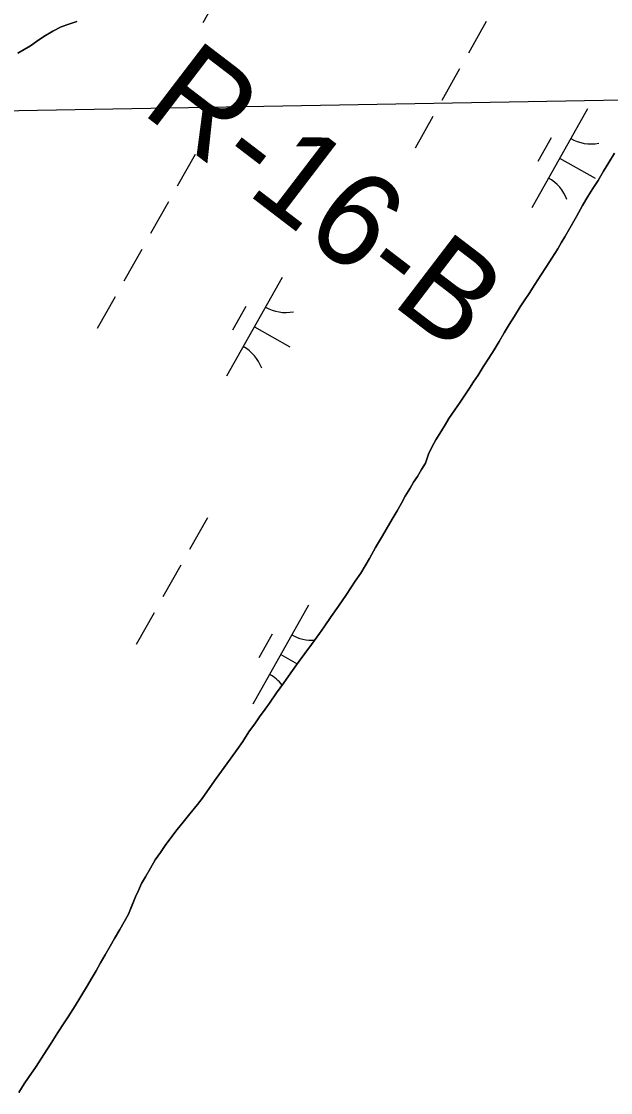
# Model space of a CAD drawing. Extents: x 3913936 to 3933962, y 195330 to 217741.
# Drawn here: x 3922947.3 to 3923207.1, y 199158.8 to 199630.9 of the extents above; entities that cross this region are included whole.
import ezdxf

# ---------------------------------------------------------------- set-up
doc = ezdxf.new("R2010")
doc.units = 0
for name, color, linetype in [('V-GRID-MAJR', 7, 'Continuous'), ('V-RIVR-RANG-IDEN', 7, 'Continuous'), ('V-TOPO-SHOR', 7, 'Continuous'), ('V-WETL-SWMP', 7, 'Continuous')]:
    doc.layers.add(name, color=color, linetype=linetype)

msp = doc.modelspace()

# ---------------------------------------------------------------- linework, layer by layer
at = {"layer": 'V-GRID-MAJR'}
msp.add_spline([(3918580.26, 199515.41), (3920000.19, 199540.18), (3925326.04, 199633.54), (3926654.92, 199656.95)], degree=3, dxfattribs=at)
at = {"layer": 'V-TOPO-SHOR'}
for points in [[(3922971.7, 199630.93), (3922968.24, 199629.71), (3922964.87, 199628.49), (3922961.15, 199626.58), (3922957.18, 199624.23), (3922953.9, 199622.14), (3922951.31, 199620.23), (3922948.46, 199618.49), (3922945.69, 199616.93)], [(3923181.24, 199526.57), (3923183.83, 199530.72), (3923185.38, 199533.32), (3923186.93, 199536.01), (3923189.17, 199539.83), (3923192.01, 199544.94), (3923194.76, 199549.79), (3923197.09, 199553.78), (3923199.24, 199557.33), (3923201.57, 199560.88), (3923203.98, 199564.87), (3923206.3, 199568.77), (3923208.8, 199572.93)], [(3922946.15, 199158.8), (3922948.57, 199162.62), (3922950.46, 199165.48), (3922953.74, 199170.24), (3922957.18, 199175.53), (3922960.37, 199180.65), (3922963.39, 199185.24), (3922966.14, 199189.49), (3922967.87, 199192.18), (3922970.97, 199197.03), (3922973.46, 199201.1), (3922976.39, 199206.04), (3922978.03, 199208.73), (3922980.27, 199212.45), (3922982.16, 199215.92), (3922984.23, 199219.56), (3922986.38, 199223.38), (3922988.36, 199226.67), (3922990.69, 199230.65), (3922992.58, 199234.03), (3922994.48, 199237.5), (3922996.11, 199241.49), (3922997.65, 199245.04), (3922998.86, 199247.89), (3923000.32, 199250.93), (3923001.96, 199253.87), (3923004.28, 199257.77), (3923006.35, 199261.33), (3923008.59, 199264.62), (3923010.74, 199267.65), (3923013.67, 199271.73), (3923016, 199274.76), (3923018.59, 199278.06), (3923021.52, 199281.61), (3923024.88, 199285.77), (3923026.95, 199288.46), (3923030.4, 199293.32), (3923033.16, 199297.22), (3923036.69, 199302.08), (3923039.79, 199306.41), (3923042.38, 199310.05), (3923044.88, 199313.61), (3923047.63, 199317.77), (3923050.48, 199321.84), (3923052.29, 199324.35), (3923054.79, 199327.73), (3923056.68, 199330.42), (3923059.78, 199334.93), (3923062.97, 199339.35), (3923065.04, 199342.3), (3923068.58, 199347.33), (3923072.28, 199352.36), (3923075.21, 199356.35), (3923078.75, 199361.11), (3923080.73, 199364.06), (3923083.92, 199368.65), (3923087.11, 199373.16), (3923090.64, 199378.27), (3923094.52, 199384.17), (3923096.93, 199387.81), (3923100.72, 199394.23), (3923103.47, 199399.08), (3923106.49, 199404.19), (3923108.12, 199407.05), (3923110.79, 199411.47), (3923113.03, 199415.2), (3923114.92, 199418.66), (3923116.56, 199421.61), (3923118.71, 199425.16), (3923120.26, 199427.85), (3923121.98, 199430.36), (3923123.79, 199433.48), (3923125.43, 199436.26), (3923126.8, 199440.24), (3923128.27, 199443.27), (3923130.08, 199446.56), (3923132.48, 199450.46), (3923134.12, 199453.15), (3923135.84, 199455.93), (3923138.43, 199459.74), (3923140.41, 199462.6), (3923143.08, 199466.67), (3923144.89, 199469.27), (3923146.7, 199472.14), (3923148.68, 199475.08), (3923150.92, 199478.63), (3923153.42, 199482.45), (3923155.75, 199486.18), (3923157.99, 199489.82), (3923160.14, 199493.63), (3923162.38, 199497.36), (3923164.7, 199500.99), (3923167.29, 199505.15), (3923169.01, 199507.76), (3923171.16, 199511.05), (3923173.66, 199515.04), (3923176.33, 199519.02), (3923178.83, 199522.92), (3923181.24, 199526.57)]]:
    msp.add_lwpolyline(points, dxfattribs=at)
at = {"layer": 'V-WETL-SWMP'}
for p, q in [((3923045.45, 199662.48), (3923027.37, 199630.32)), ((3922964.87, 199628.49), (3922968.24, 199629.71)), ((3922968.24, 199629.71), (3922971.7, 199630.93)), ((3923152.29, 199630.88), (3923144.45, 199616.93)), ((3922957.18, 199624.23), (3922961.15, 199626.57)), ((3922961.15, 199626.57), (3922964.87, 199628.49)), ((3922948.46, 199618.49), (3922951.31, 199620.23)), ((3922951.31, 199620.23), (3922953.9, 199622.14)), ((3922953.9, 199622.14), (3922957.18, 199624.23)), ((3922945.69, 199616.93), (3922948.46, 199618.49)), ((3923140.53, 199609.96), (3923132.69, 199596.01)), ((3923196.87, 199592.4), (3923172.37, 199548.81)), ((3923128.77, 199589.04), (3923120.93, 199575.09)), ((3923180.84, 199579.61), (3923174.95, 199569.15)), ((3923208.8, 199572.93), (3923206.3, 199568.77)), ((3923023.86, 199572.3), (3923016.02, 199558.35)), ((3923184.62, 199570.6), (3923200.31, 199561.78)), ((3923206.3, 199568.77), (3923203.98, 199564.87)), ((3923203.98, 199564.87), (3923201.57, 199560.88)), ((3923201.57, 199560.88), (3923199.24, 199557.33)), ((3923199.24, 199557.33), (3923197.09, 199553.78)), ((3923012.1, 199551.38), (3923004.26, 199537.43)), ((3923194.76, 199549.79), (3923192.01, 199544.94)), ((3923197.09, 199553.78), (3923194.76, 199549.79)), ((3923192.01, 199544.94), (3923189.17, 199539.83)), ((3923189.17, 199539.83), (3923186.93, 199536.01)), ((3923186.93, 199536.01), (3923185.38, 199533.32)), ((3923000.34, 199530.46), (3922992.5, 199516.51)), ((3923183.83, 199530.73), (3923181.24, 199526.57)), ((3923185.38, 199533.32), (3923183.83, 199530.73)), ((3923181.24, 199526.57), (3923178.83, 199522.92)), ((3923178.83, 199522.92), (3923176.33, 199519.02)), ((3923062.27, 199518.11), (3923037.77, 199474.52)), ((3923176.33, 199519.02), (3923173.66, 199515.04)), ((3923173.66, 199515.04), (3923171.16, 199511.05)), ((3922988.58, 199509.54), (3922980.74, 199495.59)), ((3923169.01, 199507.76), (3923167.29, 199505.15)), ((3923171.16, 199511.05), (3923169.01, 199507.76)), ((3923046.23, 199505.32), (3923040.35, 199494.86)), ((3923167.29, 199505.15), (3923164.7, 199500.99)), ((3923162.38, 199497.36), (3923160.14, 199493.63)), ((3923164.7, 199500.99), (3923162.38, 199497.36)), ((3923050.02, 199496.31), (3923065.71, 199487.49)), ((3923160.14, 199493.63), (3923157.99, 199489.82)), ((3923157.99, 199489.82), (3923155.75, 199486.17)), ((3923155.75, 199486.17), (3923153.42, 199482.45)), ((3923150.92, 199478.63), (3923148.68, 199475.08)), ((3923153.42, 199482.45), (3923150.92, 199478.63)), ((3923148.68, 199475.08), (3923146.7, 199472.13)), ((3923144.89, 199469.27), (3923143.08, 199466.67)), ((3923146.7, 199472.13), (3923144.89, 199469.27)), ((3923143.08, 199466.67), (3923140.41, 199462.6)), ((3923138.43, 199459.74), (3923135.84, 199455.92)), ((3923140.41, 199462.6), (3923138.43, 199459.74)), ((3923135.84, 199455.92), (3923134.12, 199453.15)), ((3923132.48, 199450.46), (3923130.07, 199446.56)), ((3923134.12, 199453.15), (3923132.48, 199450.46)), ((3923130.07, 199446.56), (3923128.27, 199443.27)), ((3923128.27, 199443.27), (3923126.8, 199440.24)), ((3923125.43, 199436.26), (3923123.79, 199433.48)), ((3923126.8, 199440.24), (3923125.43, 199436.26)), ((3923123.79, 199433.48), (3923121.99, 199430.36)), ((3923120.26, 199427.85), (3923118.71, 199425.16)), ((3923121.99, 199430.36), (3923120.26, 199427.85)), ((3923118.71, 199425.16), (3923116.56, 199421.61)), ((3923114.92, 199418.66), (3923113.03, 199415.2)), ((3923116.56, 199421.61), (3923114.92, 199418.66)), ((3923113.03, 199415.2), (3923110.79, 199411.47)), ((3923029.32, 199412.12), (3923021.48, 199398.17)), ((3923110.79, 199411.47), (3923108.12, 199407.05)), ((3923106.48, 199404.19), (3923103.47, 199399.08)), ((3923108.12, 199407.05), (3923106.48, 199404.19)), ((3923103.47, 199399.08), (3923100.72, 199394.22)), ((3923100.72, 199394.22), (3923096.93, 199387.81)), ((3923017.56, 199391.2), (3923009.72, 199377.25)), ((3923094.52, 199384.17), (3923090.64, 199378.28)), ((3923096.93, 199387.81), (3923094.52, 199384.17)), ((3923090.64, 199378.28), (3923087.1, 199373.16)), ((3923005.8, 199370.28), (3922997.96, 199356.33)), ((3923073.9, 199373.64), (3923049.4, 199330.05)), ((3923087.1, 199373.16), (3923083.92, 199368.65)), ((3923083.92, 199368.65), (3923080.73, 199364.06)), ((3923057.86, 199360.86), (3923051.98, 199350.39)), ((3923078.75, 199361.11), (3923075.21, 199356.34)), ((3923080.73, 199364.06), (3923078.75, 199361.11)), ((3923075.21, 199356.34), (3923072.28, 199352.36)), ((3923061.65, 199351.84), (3923068.9, 199347.77)), ((3923072.28, 199352.36), (3923068.58, 199347.33)), ((3923068.58, 199347.33), (3923065.04, 199342.3)), ((3923065.04, 199342.3), (3923062.97, 199339.35)), ((3923062.97, 199339.35), (3923059.78, 199334.93)), ((3923059.78, 199334.93), (3923056.68, 199330.42)), ((3923054.79, 199327.73), (3923052.29, 199324.35)), ((3923056.68, 199330.42), (3923054.79, 199327.73)), ((3923052.29, 199324.35), (3923050.48, 199321.84)), ((3923050.48, 199321.84), (3923047.63, 199317.77)), ((3923044.88, 199313.61), (3923042.38, 199310.05)), ((3923047.63, 199317.77), (3923044.88, 199313.61)), ((3923042.38, 199310.05), (3923039.79, 199306.41)), ((3923039.79, 199306.41), (3923036.69, 199302.08)), ((3923036.69, 199302.08), (3923033.16, 199297.22)), ((3923033.16, 199297.22), (3923030.4, 199293.32)), ((3923030.4, 199293.32), (3923026.95, 199288.46)), ((3923024.88, 199285.78), (3923021.52, 199281.61)), ((3923026.95, 199288.46), (3923024.88, 199285.78)), ((3923021.52, 199281.61), (3923018.59, 199278.06)), ((3923018.59, 199278.06), (3923016, 199274.76)), ((3923013.67, 199271.73), (3923010.74, 199267.65)), ((3923016, 199274.76), (3923013.67, 199271.73)), ((3923010.74, 199267.65), (3923008.59, 199264.62)), ((3923006.35, 199261.33), (3923004.28, 199257.77)), ((3923008.59, 199264.62), (3923006.35, 199261.33)), ((3923004.28, 199257.77), (3923001.96, 199253.87)), ((3923001.96, 199253.87), (3923000.32, 199250.93)), ((3922998.86, 199247.89), (3922997.65, 199245.04)), ((3923000.32, 199250.93), (3922998.86, 199247.89)), ((3922997.65, 199245.04), (3922996.11, 199241.48)), ((3922996.11, 199241.48), (3922994.47, 199237.5)), ((3922992.58, 199234.03), (3922990.69, 199230.65)), ((3922994.47, 199237.5), (3922992.58, 199234.03)), ((3922990.69, 199230.65), (3922988.36, 199226.67)), ((3922988.36, 199226.67), (3922986.38, 199223.37)), ((3922984.23, 199219.56), (3922982.16, 199215.92)), ((3922986.38, 199223.37), (3922984.23, 199219.56)), ((3922982.16, 199215.92), (3922980.27, 199212.45)), ((3922980.27, 199212.45), (3922978.03, 199208.73)), ((3922976.39, 199206.04), (3922973.46, 199201.1)), ((3922978.03, 199208.73), (3922976.39, 199206.04)), ((3922973.46, 199201.1), (3922970.97, 199197.03)), ((3922970.97, 199197.03), (3922967.87, 199192.18)), ((3922967.87, 199192.18), (3922966.14, 199189.49)), ((3922966.14, 199189.49), (3922963.39, 199185.24)), ((3922963.39, 199185.24), (3922960.37, 199180.65)), ((3922960.37, 199180.65), (3922957.18, 199175.53)), ((3922957.18, 199175.53), (3922953.74, 199170.25)), ((3922953.74, 199170.25), (3922950.46, 199165.48)), ((3922948.57, 199162.62), (3922946.16, 199158.8)), ((3922950.46, 199165.48), (3922948.57, 199162.62))]:
    msp.add_line(p, q, dxfattribs=at)
for centre, start, end in [((3923198.36, 199594.56), 239.8861, 281.4297), ((3923171.29, 199546.41), 19.8861, 61.4297), ((3923063.76, 199520.27), 239.8861, 281.4297), ((3923036.69, 199472.12), 19.8861, 61.4297), ((3923075.39, 199375.81), 239.8861, 273.9576), ((3923048.32, 199327.65), 37.5823, 61.4297)]:
    msp.add_arc(centre, 17.62, start, end, dxfattribs=at)

# ---------------------------------------------------------------- texts
at = {"layer": 'V-RIVR-RANG-IDEN'}
msp.add_text('R-16-B', height=41.5, rotation=322.5978, dxfattribs=at).set_placement((3922999.5, 199591.06))

doc.saveas('drawing.dxf')
